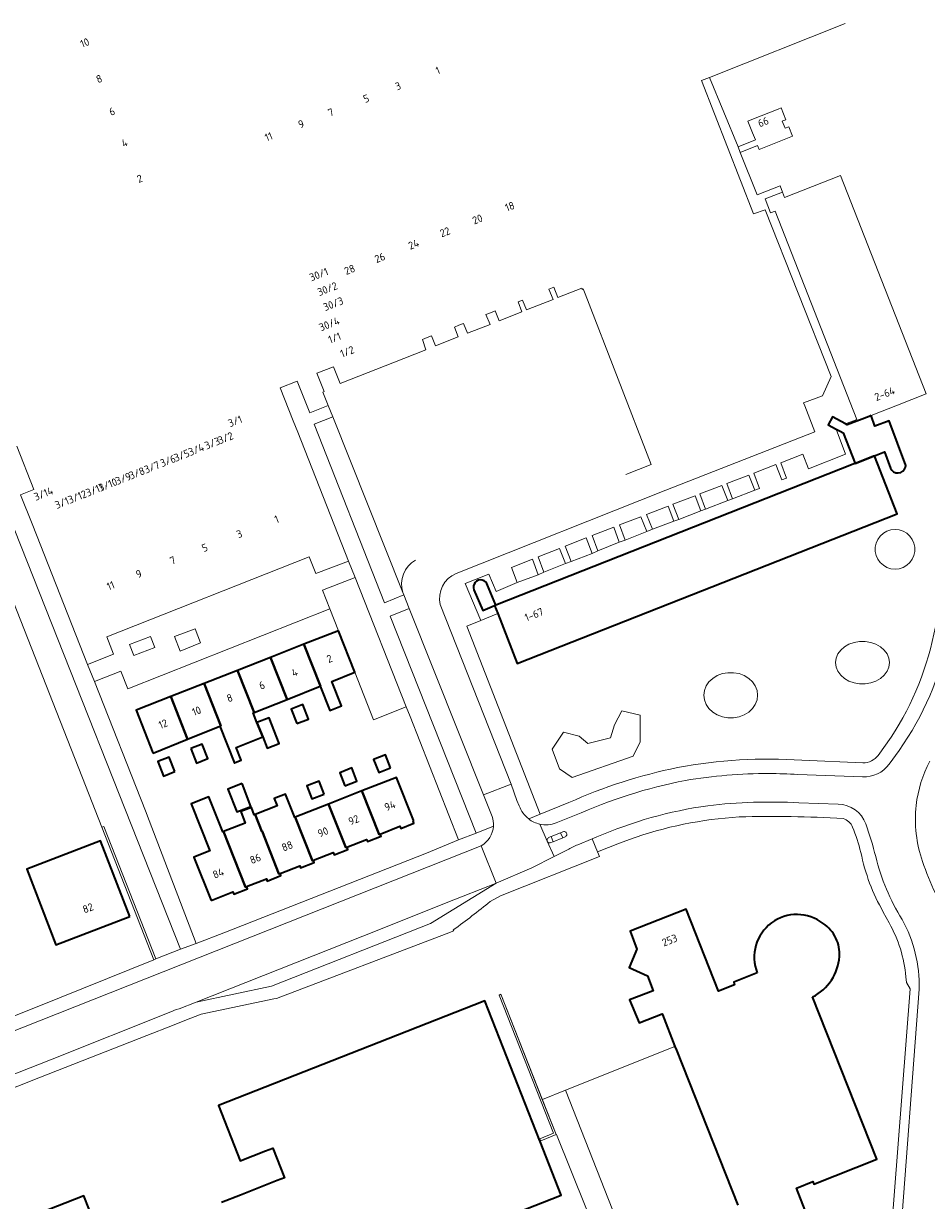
# Model space of a CAD drawing. Extents: x 150256 to 156914, y 461459 to 469481.
# Tile 361 of 656: x 155024 to 155183, y 464544 to 464751. Entities that reach past the tile are written whole.
import ezdxf
from ezdxf.enums import TextEntityAlignment as Align

# ---------------------------------------------------------------- set-up
doc = ezdxf.new("R2010")
doc.units = 0
doc.header["$LTSCALE"] = 0.75
for name, color, linetype, lineweight in [('B-RO-GR-BEPLANTING_CULTUUR_BODEMBEDEKKER-GV', 251, 'CONTINUOUS', 18), ('B-RO-GR-BEPLANTING_CULTUUR_HEESTERS-GV', 251, 'CONTINUOUS', 18), ('B-RO-GR-BEPLANTING_CULTUUR_VASTE PLANTENVAK-GV', 251, 'CONTINUOUS', 18), ('B-RO-GR-GROENVOORZIENING-GV', 251, 'CONTINUOUS', 18), ('B-RO-GR-HAAG-GV', 251, 'CONTINUOUS', 13), ('B-RO-IE-TERREINAFSCHEIDING_KUNSTMATIG_HEKWERK-G', 251, 'IE-TERREINAFSCHEIDING-KUNSTMATIG', 18), ('B-RO-IE-TERREINAFSCHEIDING_KUNSTMATIG_MUUR-G', 251, 'IE-TERREINAFSCHEIDING-KUNSTMATIG-DICHT', 18), ('B-RO-OG-BEBOUWING-GV', 6, 'CONTINUOUS', 35), ('B-RO-OG-BEBOUWING-T18', 1, 'CONTINUOUS', 18), ('B-RO-OG-TERREIN_CULTUURSCHEIDING-GV', 251, 'CONTINUOUS', 18), ('B-RO-VH-VERHARDING_ASFALT-GV', 251, 'CONTINUOUS', 18), ('B-RO-VH-VERHARDING_BETONSTRAATSTEEN-GV', 251, 'CONTINUOUS', 18), ('B-RO-VH-VERHARDING_TEGEL-GV', 251, 'CONTINUOUS', 18)]:
    doc.layers.add(name, color=color, linetype=linetype, lineweight=lineweight)
doc.styles.add('NLCS-ISO-M200-T18', font='NLCS-ISO.ttf', dxfattribs={"height": 360})
doc.linetypes.add('IE-TERREINAFSCHEIDING-KUNSTMATIG', pattern='A,4,[82,NLCS.SHX,S=0.75,R=90,X=0,Y=0],4,-2', length=10)
doc.linetypes.add('IE-TERREINAFSCHEIDING-KUNSTMATIG-DICHT', pattern='A,8,-1,[82,NLCS.SHX,S=0.75,R=90,X=0,Y=0],-1', length=10)

msp = doc.modelspace()

# ---------------------------------------------------------------- linework, layer by layer
at = {"layer": 'B-RO-GR-BEPLANTING_CULTUUR_BODEMBEDEKKER-GV'}
msp.add_lwpolyline([(155091.118, 464650.549), (155090.946, 464650.98), (155078.641, 464681.797), (155075.376, 464680.505), (155087.731, 464649.2)], close=True, dxfattribs=at)
for points in [[(155105.129, 464615.479), (155092.061, 464648.19), (155088.709, 464646.85), (155103.82, 464608.76), (155106.853, 464609.992)], [(155106.633, 464611.7), (155105.129, 464615.479)]]:
    msp.add_lwpolyline(points, dxfattribs=at)
msp.add_lwpolyline([(155106.853, 464609.992, 0.0995393), (155106.633, 464611.7)], format="xyb", dxfattribs=at)
at = {"layer": 'B-RO-GR-BEPLANTING_CULTUUR_HEESTERS-GV'}
for points in [[(155144.105, 464665.615), (155147.999, 464667.107), (155146.971, 464669.79), (155143.077, 464668.298)], [(155020.695, 464667.322), (155016.202, 464665.545), (155022.571, 464649.297), (155035.221, 464617.131), (155038.102, 464609.805), (155038.428, 464609.933), (155047.576, 464586.67), (155051.894, 464588.406), (155022.86, 464661.845)], [(155134.744, 464662.099), (155138.53, 464663.479), (155137.502, 464666.162), (155133.715, 464664.693)], [(155125.172, 464658.309), (155128.929, 464659.808), (155127.961, 464662.431), (155124.204, 464660.992)], [(155115.72, 464654.548), (155119.477, 464656.076), (155118.449, 464658.73), (155114.692, 464657.231)], [(155078.153, 464648.144), (155079.636, 464644.284), (155082.505, 464636.982), (155085.813, 464628.657), (155091.519, 464630.932), (155082.563, 464653.61), (155076.85, 464651.388)], [(155054.475, 464644.581), (155050.845, 464643.278), (155051.882, 464640.689), (155055.453, 464642.17)], [(155047.251, 464586.539), (155047.576, 464586.67), (155038.428, 464609.933), (155038.102, 464609.805)]]:
    msp.add_lwpolyline(points, close=True, dxfattribs=at)
at = {"layer": 'B-RO-GR-BEPLANTING_CULTUUR_VASTE PLANTENVAK-GV'}
msp.add_lwpolyline([(155046.652, 464643.254), (155042.962, 464641.832), (155043.732, 464639.928), (155047.392, 464641.35)], close=True, dxfattribs=at)
at = {"layer": 'B-RO-GR-GROENVOORZIENING-GV'}
for points in [[(155152.733, 464668.921), (155151.705, 464671.604), (155147.811, 464670.112), (155148.839, 464667.429)], [(155143.264, 464665.293), (155142.236, 464667.976), (155138.342, 464666.484), (155139.37, 464663.801)], [(155133.759, 464661.688), (155132.731, 464664.282), (155128.975, 464662.872), (155129.973, 464660.189)], [(155120.491, 464656.398), (155124.158, 464657.838), (155123.13, 464660.551), (155119.433, 464659.141)], [(155114.676, 464654.107), (155113.678, 464656.849), (155110.041, 464655.38), (155111.039, 464652.726)]]:
    msp.add_lwpolyline(points, close=True, dxfattribs=at)
at = {"layer": 'B-RO-GR-HAAG-GV'}
for points in [[(155152.733, 464668.921), (155151.705, 464671.604), (155147.811, 464670.112), (155148.839, 464667.429)], [(155139.37, 464663.801), (155143.264, 464665.293), (155142.236, 464667.976), (155138.342, 464666.484)], [(155133.759, 464661.688), (155132.731, 464664.282), (155128.975, 464662.872), (155129.973, 464660.189)], [(155124.158, 464657.838), (155123.13, 464660.551), (155119.433, 464659.141), (155120.491, 464656.398)], [(155111.039, 464652.726), (155114.676, 464654.107), (155113.678, 464656.849), (155110.041, 464655.38)]]:
    msp.add_lwpolyline(points, close=True, dxfattribs=at)
at = {"layer": 'B-RO-IE-TERREINAFSCHEIDING_KUNSTMATIG_HEKWERK-G'}
for points in [[(155150.015, 464611.603, 0.0716187), (155130.731, 464607.644)], [(155168.257, 464611.302, 0.0227489), (155150.015, 464611.603)], [(155169.899, 464609.818, 0.2219916), (155168.257, 464611.302)], [(155171.35, 464605.376, 0.0290318), (155169.899, 464609.818)], [(155171.35, 464605.376, 0.0812514), (155175.292, 464594.916)], [(155179.246, 464583.544, 0.1063555), (155176.31, 464593.005)]]:
    msp.add_lwpolyline(points, format="xyb", dxfattribs=at)
for points in [[(155128.956, 464606.99), (155130.731, 464607.644)], [(155175.292, 464594.916), (155176.31, 464593.005)], [(155179.246, 464583.544), (155179.345, 464582.552)], [(155179.345, 464582.552), (155180.021, 464581.419)], [(155180.021, 464581.419), (155176.499, 464536.117)], [(155138.712, 464571.3), (155119.498, 464563.633), (155130.489, 464535.706)], [(155115.458, 464562.04), (155119.498, 464563.633)], [(155128.216, 464530.261), (155117.924, 464555.899)]]:
    msp.add_lwpolyline(points, dxfattribs=at)
at = {"layer": 'B-RO-IE-TERREINAFSCHEIDING_KUNSTMATIG_MUUR-G'}
msp.add_lwpolyline([(155115.016, 464555.129), (155117.372, 464556.076), (155107.836, 464580.328), (155108.163, 464580.475), (155117.836, 464555.863), (155115.149, 464554.786)], close=True, dxfattribs=at)
at = {"layer": 'B-RO-OG-BEBOUWING-GV'}
for points in [[(155173.131, 464682.021), (155172.788, 464681.886), (155168.969, 464680.399), (155168.675, 464680.558), (155166.375, 464681.802), (155165.63, 464680.424), (155167.021, 464679.671), (155167.729, 464679.288), (155168.223, 464679.021), (155170.346, 464673.641), (155173.721, 464674.973), (155175.487, 464675.67), (155176.541, 464672.83)], [(155179.189, 464673), (155179.247, 464673.273), (155176.342, 464681.104), (155173.818, 464680.168), (155173.131, 464682.021)], [(155103.411, 464651.475), (155104.961, 464647.834), (155107.03, 464648.72), (155107.599, 464647.273), (155111.025, 464638.553), (155177.747, 464664.769), (155173.721, 464674.973), (155170.346, 464673.641)], [(155170.346, 464673.641), (155170.009, 464673.508), (155107.27, 464648.755), (155105.806, 464652.247)], [(155153.163, 464584.244), (155149.065, 464582.593), (155149.171, 464582.147), (155146.341, 464581.052), (155140.657, 464595.399), (155130.862, 464591.525), (155132.029, 464588.413), (155130.65, 464585.17), (155133.893, 464583.71), (155134.865, 464581.061), (155130.73, 464579.494), (155132.405, 464575.44), (155136.486, 464577.034), (155136.501, 464576.912), (155138.721, 464571.304), (155138.972, 464570.67), (155149.741, 464543.473)], [(155161.574, 464542.519), (155160.047, 464546.44), (155162.89, 464547.6), (155163.067, 464547.154), (155174.126, 464551.514), (155162.884, 464580.024)], [(155110.817, 464542.149), (155118.729, 464545.253), (155115.056, 464554.614), (155115.01, 464554.73), (155105.352, 464579.345), (155103.407, 464578.58), (155058.573, 464560.938), (155062.386, 464551.247), (155066.852, 464553.004), (155068.105, 464553.497), (155070.159, 464548.279), (155068.912, 464547.788), (155062.437, 464545.24), (155059.113, 464543.932)], [(155039.306, 464533.992), (155034.922, 464545.134), (155000, 464531.392)]]:
    msp.add_lwpolyline(points, dxfattribs=at)
for points in [[(155176.541, 464672.83, 0.7175232), (155179.189, 464673)], [(155105.806, 464652.247, 1.0648447), (155103.411, 464651.475)], [(155164.734, 464592.888, 0.7647196), (155153.163, 464584.244)], [(155166.968, 464590.323, 0.1315069), (155164.734, 464592.888)], [(155167.591, 464587.103, 0.1307769), (155166.968, 464590.323)], [(155166.177, 464582.94, 0.1306915), (155167.591, 464587.103)], [(155162.884, 464580.024, 0.1306145), (155166.177, 464582.94)]]:
    msp.add_lwpolyline(points, format="xyb", dxfattribs=at)
for points in [[(155079.636, 464644.284), (155073.59, 464641.908), (155076.487, 464634.574), (155076.451, 464634.56), (155078.13, 464630.286), (155078.139, 464630.262), (155080.191, 464631.069), (155078.471, 464635.368), (155082.505, 464636.982)], [(155073.59, 464641.908), (155067.699, 464639.593), (155070.619, 464632.227), (155076.451, 464634.56), (155076.487, 464634.574)], [(155067.699, 464639.593), (155061.904, 464637.315), (155064.824, 464629.908), (155070.619, 464632.227)], [(155061.904, 464637.315), (155056.051, 464635.015), (155058.988, 464627.573), (155058.831, 464627.51), (155061.366, 464621.059), (155061.534, 464621.125), (155062.571, 464621.533), (155061.683, 464623.792), (155066.351, 464625.628), (155065.337, 464628.157), (155064.66, 464629.842), (155064.824, 464629.908)], [(155056.051, 464635.015), (155050.209, 464632.719), (155053.148, 464625.236), (155058.831, 464627.51), (155058.988, 464627.573)], [(155050.209, 464632.719), (155044.143, 464630.335), (155047.082, 464622.855), (155047.098, 464622.815), (155053.148, 464625.236)], [(155072.352, 464627.987), (155074.379, 464628.784), (155073.382, 464631.32), (155071.356, 464630.524)], [(155066.351, 464625.628), (155067.146, 464623.644), (155069.255, 464624.509), (155067.489, 464629.003), (155065.337, 464628.157)], [(155053.735, 464623.595), (155054.727, 464621.057), (155056.734, 464621.846), (155055.736, 464624.382)], [(155050.934, 464619.565), (155049.937, 464622.102), (155047.93, 464621.313), (155048.927, 464618.776)], [(155088.798, 464620.202), (155087.887, 464622.517), (155085.798, 464621.695), (155086.709, 464619.381)], [(155080.766, 464617.044), (155082.894, 464617.881), (155081.981, 464620.195), (155079.856, 464619.359)], [(155062.711, 464617.446), (155060.213, 464616.452), (155061.8, 464612.467), (155064.284, 464613.444)], [(155077.134, 464615.615), (155076.232, 464617.883), (155074.086, 464617.039), (155074.979, 464614.768)], [(155083.76, 464616.152), (155086.778, 464608.518), (155086.974, 464608.595), (155090.436, 464609.956), (155090.587, 464609.575), (155092.886, 464610.479), (155092.735, 464610.86), (155092.837, 464610.9), (155092.788, 464611.025), (155089.832, 464618.54)], [(155057.272, 464596.915), (155061.121, 464598.429), (155061.272, 464598.048), (155063.673, 464598.992), (155063.522, 464599.373), (155063.34, 464599.302), (155060.365, 464606.834), (155059.473, 464609.05), (155059.359, 464609.004), (155056.894, 464615.129), (155053.798, 464613.883), (155057.037, 464605.645), (155054.267, 464604.555), (155054.332, 464604.391)], [(155066.248, 464609.095), (155069.195, 464601.604), (155069.385, 464601.679), (155072.847, 464603.04), (155072.998, 464602.659), (155075.399, 464603.603), (155075.248, 464603.984), (155075.069, 464603.913), (155072.063, 464611.553), (155071.956, 464611.511), (155070.359, 464615.61), (155068.361, 464614.824), (155068.864, 464613.545), (155065.02, 464612.033), (155066.185, 464609.07)], [(155081.111, 464606.289), (155084.583, 464607.654), (155084.734, 464607.274), (155087.125, 464608.214), (155086.974, 464608.595), (155086.778, 464608.518), (155083.76, 464616.152), (155077.905, 464613.85), (155080.932, 464606.219)], [(155069.385, 464601.679), (155069.195, 464601.604), (155066.248, 464609.095), (155066.185, 464609.07), (155065.02, 464612.033), (155064.863, 464611.971), (155064.356, 464613.261), (155062.485, 464612.526), (155063.27, 464610.529), (155059.473, 464609.05), (155060.365, 464606.834), (155063.34, 464599.302), (155063.522, 464599.373), (155066.984, 464600.734), (155067.135, 464600.353), (155069.536, 464601.298)], [(155075.248, 464603.984), (155078.71, 464605.345), (155078.861, 464604.964), (155081.262, 464605.909), (155081.111, 464606.289), (155080.932, 464606.219), (155077.905, 464613.85), (155072.063, 464611.553), (155075.069, 464603.913)], [(155043.015, 464594.155), (155037.883, 464607.426), (155024.92, 464602.414), (155030.052, 464589.142)]]:
    msp.add_lwpolyline(points, close=True, dxfattribs=at)
at = {"layer": 'B-RO-OG-TERREIN_CULTUURSCHEIDING-GV'}
for points in [[(155168.594, 464750.83), (155144.791, 464741.384), (155149.79, 464729.184), (155152.831, 464730.393), (155152.341, 464731.627), (155151.757, 464733.093), (155151.523, 464733.684), (155152.237, 464733.968), (155156.824, 464735.792), (155157.369, 464736.009), (155158.187, 464733.952), (155157.642, 464733.736), (155157.552, 464733.7), (155158.034, 464732.459), (155158.677, 464732.718), (155159.34, 464731.052), (155153.494, 464728.727), (155153.226, 464729.401), (155150.185, 464728.191), (155153.146, 464720.746), (155157.163, 464722.376), (155157.58, 464721.25), (155157.929, 464720.31), (155167.786, 464724.18), (155182.84, 464685.833), (155177.761, 464683.839), (155173.131, 464682.021), (155173.818, 464680.168), (155176.342, 464681.104), (155179.247, 464673.273), (155179.189, 464673)], [(155173.721, 464674.973), (155177.747, 464664.769), (155111.025, 464638.553), (155107.599, 464647.273), (155104.63, 464646.062), (155102.208, 464645.075), (155115.073, 464612.075), (155120.082, 464614.103)], [(155176.541, 464672.83), (155175.487, 464675.67), (155173.721, 464674.973)], [(155174.365, 464622.397), (155176.693, 464625.614)], [(155160.997, 464621.566), (155171.703, 464621.113)]]:
    msp.add_lwpolyline(points, dxfattribs=at)
for points in [[(155179.189, 464673, -0.7175232), (155176.541, 464672.83)], [(155176.693, 464625.614, 0.0981974), (155184.434, 464644.952)], [(155139.189, 464620.254, -0.0629112), (155160.997, 464621.566)], [(155171.703, 464621.113, 0.2524219), (155174.365, 464622.397)], [(155183.478, 464621.39, 0.0952416), (155181.064, 464613.62)], [(155120.082, 464614.103, -0.0562763), (155139.189, 464620.254)], [(155181.064, 464613.62, 0.1093806), (155182.167, 464603.755)], [(155182.167, 464603.755, 0.0434214), (155187.166, 464592.873)]]:
    msp.add_lwpolyline(points, format="xyb", dxfattribs=at)
for points in [[(155174.333, 464656.827), (155174.761, 464656.239), (155175.302, 464655.752), (155175.932, 464655.388), (155176.624, 464655.163), (155177.348, 464655.087), (155178.072, 464655.163), (155178.764, 464655.388), (155179.394, 464655.752), (155179.935, 464656.239), (155180.363, 464656.828), (155180.659, 464657.492), (155180.81, 464658.204), (155180.81, 464658.932), (155180.659, 464659.644), (155180.363, 464660.309), (155179.935, 464660.897), (155179.394, 464661.384), (155178.764, 464661.748), (155178.072, 464661.973), (155177.348, 464662.049), (155176.624, 464661.973), (155175.932, 464661.748), (155175.302, 464661.384), (155174.761, 464660.897), (155174.333, 464660.308), (155174.037, 464659.644), (155173.886, 464658.932), (155173.886, 464658.204), (155174.037, 464657.492)], [(155174.333, 464656.827), (155174.037, 464657.492), (155173.886, 464658.204), (155173.886, 464658.932), (155174.037, 464659.644), (155174.333, 464660.308), (155174.761, 464660.897), (155175.302, 464661.384), (155175.932, 464661.748), (155176.624, 464661.973), (155177.348, 464662.049), (155178.072, 464661.973), (155178.764, 464661.748), (155179.394, 464661.384), (155179.935, 464660.897), (155180.363, 464660.309), (155180.659, 464659.644), (155180.81, 464658.932), (155180.81, 464658.204), (155180.659, 464657.492), (155180.363, 464656.828), (155179.935, 464656.239), (155179.394, 464655.752), (155178.764, 464655.388), (155178.072, 464655.163), (155177.348, 464655.087), (155176.624, 464655.163), (155175.932, 464655.388), (155175.302, 464655.752), (155174.761, 464656.239)], [(155176.353, 464638.678), (155176.25, 464639.453), (155175.945, 464640.195), (155175.451, 464640.87), (155174.79, 464641.449), (155173.991, 464641.907), (155173.089, 464642.224), (155172.123, 464642.387), (155171.135, 464642.387), (155170.169, 464642.224), (155169.267, 464641.907), (155168.468, 464641.449), (155167.807, 464640.87), (155167.313, 464640.195), (155167.008, 464639.453), (155166.905, 464638.678), (155167.008, 464637.903), (155167.313, 464637.161), (155167.807, 464636.486), (155168.468, 464635.907), (155169.267, 464635.449), (155170.169, 464635.132), (155171.135, 464634.969), (155172.123, 464634.969), (155173.089, 464635.132), (155173.991, 464635.449), (155174.79, 464635.907), (155175.451, 464636.486), (155175.945, 464637.161), (155176.25, 464637.903)], [(155176.353, 464638.678), (155176.25, 464637.903), (155175.945, 464637.161), (155175.451, 464636.486), (155174.79, 464635.907), (155173.991, 464635.449), (155173.089, 464635.132), (155172.123, 464634.969), (155171.135, 464634.969), (155170.169, 464635.132), (155169.267, 464635.449), (155168.468, 464635.907), (155167.807, 464636.486), (155167.313, 464637.161), (155167.008, 464637.903), (155166.905, 464638.678), (155167.008, 464639.453), (155167.313, 464640.195), (155167.807, 464640.87), (155168.468, 464641.449), (155169.267, 464641.907), (155170.169, 464642.224), (155171.135, 464642.387), (155172.123, 464642.387), (155173.089, 464642.224), (155173.991, 464641.907), (155174.79, 464641.449), (155175.451, 464640.87), (155175.945, 464640.195), (155176.25, 464639.453)], [(155148.012, 464629.003), (155149, 464629.003), (155149.966, 464629.176), (155150.868, 464629.514), (155151.667, 464630.003), (155152.328, 464630.621), (155152.822, 464631.341), (155153.127, 464632.132), (155153.23, 464632.959), (155153.127, 464633.786), (155152.822, 464634.577), (155152.328, 464635.297), (155151.667, 464635.915), (155150.868, 464636.404), (155149.966, 464636.742), (155149, 464636.915), (155148.012, 464636.915), (155147.046, 464636.742), (155146.144, 464636.404), (155145.345, 464635.915), (155144.684, 464635.297), (155144.19, 464634.577), (155143.885, 464633.786), (155143.782, 464632.959), (155143.885, 464632.132), (155144.19, 464631.341), (155144.684, 464630.621), (155145.345, 464630.003), (155146.144, 464629.514), (155147.046, 464629.176)], [(155148.012, 464629.003), (155147.046, 464629.176), (155146.144, 464629.514), (155145.345, 464630.003), (155144.684, 464630.621), (155144.19, 464631.341), (155143.885, 464632.132), (155143.782, 464632.959), (155143.885, 464633.786), (155144.19, 464634.577), (155144.684, 464635.297), (155145.345, 464635.915), (155146.144, 464636.404), (155147.046, 464636.742), (155148.012, 464636.915), (155149, 464636.915), (155149.966, 464636.742), (155150.868, 464636.404), (155151.667, 464635.915), (155152.328, 464635.297), (155152.822, 464634.577), (155153.127, 464633.786), (155153.23, 464632.959), (155153.127, 464632.132), (155152.822, 464631.341), (155152.328, 464630.621), (155151.667, 464630.003), (155150.868, 464629.514), (155149.966, 464629.176), (155149, 464629.003)], [(155121.903, 464625.749), (155119.168, 464626.495), (155117.179, 464623.511), (155118.422, 464620.03), (155120.659, 464618.538), (155131.351, 464622.268), (155132.594, 464624.754), (155132.594, 464629.478), (155129.362, 464630.224), (155128.119, 464627.738), (155127.373, 464625.5), (155123.394, 464624.506)], [(155121.903, 464625.749), (155123.394, 464624.506), (155127.373, 464625.5), (155128.119, 464627.738), (155129.362, 464630.224), (155132.594, 464629.478), (155132.594, 464624.754), (155131.351, 464622.268), (155120.659, 464618.538), (155118.422, 464620.03), (155117.179, 464623.511), (155119.168, 464626.495)]]:
    msp.add_lwpolyline(points, close=True, dxfattribs=at)
at = {"layer": 'B-RO-VH-VERHARDING_ASFALT-GV'}
for points in [[(155186.657, 464643.374, -0.1067774), (155178.081, 464623.279)], [(155181.064, 464613.62, -0.0952416), (155183.478, 464621.39)], [(155155.202, 464619.223, 0.0414963), (155140.549, 464618.007)], [(155160.268, 464619.075, 0.0102673), (155155.202, 464619.223)], [(155176.296, 464620.861, -0.2533909), (155171.656, 464618.633)], [(155140.549, 464618.007, 0.0571827), (155121.106, 464611.823)], [(155113.043, 464611.253, -0.1458661), (155111.394, 464613.547)], [(155124.976, 464608.078, -0.0671744), (155144.507, 464613.572)], [(155144.507, 464613.572, -0.0419278), (155160.487, 464614.092)], [(155167.392, 464613.85, -0.3098136), (155172.206, 464610.368)], [(155182.167, 464603.755, -0.1093806), (155181.064, 464613.62)], [(155106.633, 464611.7, -0.0995393), (155106.853, 464609.992)], [(155114.996, 464610.336, -0.1100969), (155113.043, 464611.253)], [(155106.853, 464609.992, -0.2484381), (155104.693, 464606.54)], [(155117.854, 464610.546, -0.1476811), (155114.996, 464610.336)], [(155119.057, 464609.007, -1.0018743), (155119.445, 464608.107)], [(155172.206, 464610.368, -0.0266367), (155173.959, 464604.632)], [(155116.95, 464607.088, -1.0165628), (155116.539, 464607.967)], [(155119.833, 464605.855, -0.0157324), (155121.658, 464606.72)], [(155173.959, 464604.632, 0.0806196), (155178.594, 464593.628)], [(155187.166, 464592.873, -0.0434214), (155182.167, 464603.755)], [(155178.594, 464593.628, -0.1307775), (155181.611, 464581.385)]]:
    msp.add_lwpolyline(points, format="xyb", dxfattribs=at)
for points in [[(155178.081, 464623.279), (155176.296, 464620.861)], [(155171.656, 464618.633), (155160.268, 464619.075)], [(155109.936, 464617.344), (155105.129, 464615.479), (155106.633, 464611.7)], [(155111.394, 464613.547), (155110.976, 464614.464), (155109.936, 464617.344)], [(155160.487, 464614.092), (155167.392, 464613.85)], [(155121.106, 464611.823), (155117.854, 464610.546)], [(155104.693, 464606.54), (155107.305, 464599.964), (155113.614, 464602.645), (155117.486, 464604.643), (155116.274, 464607.32), (155114.996, 464610.336)], [(155114.996, 464610.336), (155116.274, 464607.32), (155117.486, 464604.643), (155119.833, 464605.855)], [(155116.539, 464607.967), (155116.959, 464608.141), (155118.644, 464608.837), (155119.057, 464609.007)], [(155119.445, 464608.107), (155119.024, 464607.936), (155117.351, 464607.252), (155116.95, 464607.088)], [(155121.658, 464606.72), (155124.172, 464607.749), (155124.976, 464608.078)], [(155000.882, 464559.416), (155010.385, 464563.103), (155010.894, 464561.813), (155029.084, 464568.99), (155050.226, 464577.408), (155051.148, 464577.789), (155051.689, 464577.933), (155054.692, 464579.121), (155083.897, 464590.676), (155100.174, 464597.167), (155105.857, 464599.396), (155107.305, 464599.964), (155104.693, 464606.54), (155008.491, 464568.472), (155009.033, 464567.098), (154999.356, 464563.281)], [(155181.611, 464581.385), (155178.108, 464535.645)]]:
    msp.add_lwpolyline(points, dxfattribs=at)
msp.add_lwpolyline([(155115.415, 464562.023), (155108.163, 464580.475), (155107.836, 464580.328), (155117.372, 464556.076), (155115.016, 464555.129), (155115.149, 464554.786), (155117.836, 464555.863)], close=True, dxfattribs=at)
at = {"layer": 'B-RO-VH-VERHARDING_BETONSTRAATSTEEN-GV'}
for points in [[(155100.32, 464654.327), (155137.101, 464668.946), (155137.127, 464668.948), (155163.286, 464679.192), (155161.507, 464683.738)], [(155090.946, 464650.98), (155091.118, 464650.549), (155092.061, 464648.19), (155105.129, 464615.479), (155109.936, 464617.344), (155097.515, 464648.859)], [(155119.057, 464609.007), (155118.644, 464608.837), (155119.024, 464607.936)], [(155116.959, 464608.141), (155116.539, 464607.967)], [(155116.95, 464607.088), (155117.351, 464607.252), (155116.959, 464608.141)], [(155119.024, 464607.936), (155119.445, 464608.107)]]:
    msp.add_lwpolyline(points, dxfattribs=at)
for points in [[(155093.185, 464656.657, 0.3637826), (155090.946, 464650.98)], [(155097.515, 464648.859, -0.3710052), (155100.32, 464654.327)], [(155119.445, 464608.107, 1.0018743), (155119.057, 464609.007)], [(155116.539, 464607.967, 1.0165628), (155116.95, 464607.088)]]:
    msp.add_lwpolyline(points, format="xyb", dxfattribs=at)
msp.add_lwpolyline([(155105.857, 464599.396), (155100.174, 464597.167), (155083.897, 464590.676), (155054.692, 464579.121), (155067.91, 464581.885), (155095.817, 464592.89), (155107.305, 464599.964)], close=True, dxfattribs=at)
at = {"layer": 'B-RO-VH-VERHARDING_TEGEL-GV'}
for points in [[(155114.676, 464654.107), (155115.72, 464654.548), (155114.692, 464657.231), (155118.449, 464658.73), (155119.477, 464656.076), (155120.491, 464656.398), (155119.433, 464659.141), (155123.13, 464660.551), (155124.158, 464657.838), (155125.172, 464658.309), (155124.204, 464660.992), (155127.961, 464662.431), (155128.929, 464659.808), (155129.973, 464660.189), (155128.975, 464662.872), (155132.731, 464664.282), (155133.759, 464661.688), (155134.744, 464662.099), (155133.715, 464664.693), (155137.502, 464666.162), (155138.53, 464663.479), (155139.37, 464663.801), (155138.342, 464666.484), (155142.236, 464667.976), (155143.264, 464665.293), (155144.105, 464665.615), (155143.077, 464668.298), (155146.971, 464669.79), (155147.999, 464667.107), (155148.839, 464667.429), (155147.811, 464670.112), (155151.705, 464671.604), (155152.733, 464668.921), (155153.574, 464669.243), (155152.546, 464671.926), (155156.44, 464673.418), (155157.468, 464670.735), (155158.308, 464671.057), (155157.28, 464673.74), (155161.174, 464675.232), (155162.144, 464672.701), (155168.626, 464675.25), (155167.021, 464679.671), (155165.63, 464680.424), (155166.375, 464681.802), (155168.675, 464680.558), (155170.661, 464681.329), (155156.301, 464717.916), (155155.51, 464717.601), (155154.546, 464720.059), (155157.58, 464721.25), (155157.163, 464722.376), (155153.146, 464720.746), (155150.185, 464728.191), (155149.79, 464729.184), (155144.791, 464741.384), (155143.379, 464740.851), (155152.511, 464717.452), (155154.561, 464718.132), (155166.161, 464688.88), (155164.63, 464685.498), (155161.3, 464684.243), (155161.507, 464683.738), (155163.286, 464679.192), (155137.127, 464668.948), (155137.101, 464668.946), (155100.32, 464654.327)], [(155130.07, 464671.681), (155130.079, 464671.68), (155134.521, 464673.439), (155122.945, 464703.388), (155122.609, 464704.256), (155122.433, 464704.185), (155122.348, 464704.4), (155118.17, 464702.749), (155117.459, 464704.575), (155116.594, 464704.216), (155117.356, 464702.427), (155112.643, 464700.564), (155111.956, 464702.314), (155111.172, 464702.003), (155111.831, 464700.243), (155107.835, 464698.664), (155107.145, 464700.42), (155106.333, 464700.091), (155105.537, 464699.767), (155106.259, 464698.041), (155102.302, 464696.476), (155101.615, 464698.21), (155100.795, 464697.878), (155100.005, 464697.558), (155100.654, 464695.825), (155096.676, 464694.253), (155095.995, 464696.026), (155095.211, 464695.711), (155094.37, 464695.373), (155094.999, 464693.59), (155091.107, 464692.051), (155079.936, 464687.656), (155078.773, 464690.614), (155075.836, 464689.458), (155077.148, 464686.251), (155076.901, 464686.153), (155077.843, 464683.796), (155078.641, 464681.797), (155090.946, 464650.98)], [(155022.86, 464661.845), (155051.894, 464588.406), (155054.638, 464589.37), (155046.413, 464610.956), (155045.754, 464612.688), (155036.796, 464635.358), (155035.611, 464638.335), (155026.638, 464661.088), (155026.634, 464661.098), (155025.863, 464663.032), (155023.836, 464668.128), (155026.195, 464669.063), (155023.207, 464676.657)], [(155113.043, 464611.253), (155115.073, 464612.075), (155102.208, 464645.075), (155104.63, 464646.062), (155101.87, 464652.539), (155106.07, 464654.196), (155107.35, 464651.152), (155111.039, 464652.726), (155110.041, 464655.38), (155113.678, 464656.849), (155114.676, 464654.107)], [(155097.515, 464648.859), (155109.936, 464617.344), (155110.976, 464614.464), (155111.394, 464613.547)], [(155176.693, 464625.614), (155174.365, 464622.397)], [(155176.296, 464620.861), (155178.081, 464623.279)], [(155171.703, 464621.113), (155160.997, 464621.566)], [(155160.268, 464619.075), (155171.656, 464618.633)], [(155120.082, 464614.103), (155115.073, 464612.075), (155113.043, 464611.253)], [(155167.392, 464613.85), (155160.487, 464614.092)], [(155117.854, 464610.546), (155121.106, 464611.823)], [(155106.853, 464609.992), (155103.82, 464608.76), (155100.723, 464607.604), (155095.095, 464605.231), (155059.535, 464591.279), (155054.638, 464589.37), (155051.894, 464588.406), (155047.576, 464586.67), (155047.251, 464586.539), (155026.778, 464578.302), (155000, 464567.647), (154986.18, 464562.131), (154986.12, 464562.22), (154982.337, 464560.739), (154981.484, 464560.405), (154979.968, 464559.814), (154978.454, 464559.223), (154943.688, 464545.591), (154938.38, 464543.51), (154932.918, 464541.371), (154933.305, 464538.879), (154933.523, 464538.965), (154944.581, 464543.316)], [(155106.289, 464596.756), (155108.105, 464597.747), (155125.471, 464604.635), (155125.121, 464605.474), (155124.172, 464607.749), (155121.658, 464606.72)], [(155124.976, 464608.078), (155124.172, 464607.749), (155125.121, 464605.474), (155128.956, 464606.99), (155130.731, 464607.644)], [(155119.833, 464605.855), (155117.486, 464604.643), (155113.614, 464602.645), (155107.305, 464599.964), (155095.817, 464592.89), (155067.91, 464581.885), (155054.692, 464579.121), (155051.689, 464577.933), (155051.148, 464577.789), (155050.226, 464577.408), (155029.084, 464568.99), (155010.894, 464561.813), (155000, 464557.512), (154986.066, 464551.947), (154983.439, 464550.897), (154982.284, 464550.436), (154900.255, 464518.198), (154897.48, 464517.107)], [(154944.581, 464543.316), (154980.836, 464557.582), (154983.479, 464558.622), (155000, 464565.123), (155008.491, 464568.472), (155104.693, 464606.54)], [(155175.292, 464594.916), (155176.31, 464593.005)], [(154979.62, 464546.95), (154981.483, 464547.694), (154984.257, 464548.805), (154985.757, 464549.402), (155000, 464555.092), (155027.355, 464565.93), (155045.977, 464573.246), (155050.501, 464575.023), (155052.674, 464575.877), (155055.537, 464577.01), (155068.311, 464579.655), (155068.755, 464579.747), (155098.523, 464591.086), (155099.884, 464591.604), (155099.805, 464591.798)], [(155179.246, 464583.544), (155179.345, 464582.552), (155180.021, 464581.419), (155176.499, 464536.117), (155176.218, 464532.491)], [(155178.108, 464535.645), (155181.611, 464581.385)]]:
    msp.add_lwpolyline(points, dxfattribs=at)
for points in [[(155071.694, 464681.106), (155072.509, 464679.093), (155081.378, 464656.496), (155082.563, 464653.61), (155091.519, 464630.932), (155092.233, 464629.199), (155100.723, 464607.604), (155103.82, 464608.76), (155088.709, 464646.85), (155092.061, 464648.19), (155091.118, 464650.549), (155087.731, 464649.2), (155075.376, 464680.505), (155078.641, 464681.797), (155077.843, 464683.796), (155074.606, 464682.499), (155072.381, 464688.099), (155069.401, 464686.925)], [(155074.509, 464657.22), (155039.008, 464643.206), (155040.164, 464640.171), (155035.611, 464638.335), (155036.796, 464635.358), (155041.438, 464637.165), (155042.683, 464634.07), (155078.153, 464648.144), (155076.85, 464651.388), (155082.563, 464653.61), (155081.378, 464656.496), (155075.694, 464654.334)], [(155054.475, 464644.581), (155055.453, 464642.17), (155051.882, 464640.689), (155050.845, 464643.278)], [(155046.652, 464643.254), (155047.392, 464641.35), (155043.732, 464639.928), (155042.962, 464641.832)], [(155119.024, 464607.936), (155118.644, 464608.837), (155116.959, 464608.141), (155117.351, 464607.252)]]:
    msp.add_lwpolyline(points, close=True, dxfattribs=at)
for points in [[(155090.946, 464650.98, -0.3637826), (155093.185, 464656.657)], [(155100.32, 464654.327, 0.3710052), (155097.515, 464648.859)], [(155184.434, 464644.952, -0.0981974), (155176.693, 464625.614)], [(155178.081, 464623.279, 0.1067774), (155186.657, 464643.374)], [(155160.997, 464621.566, 0.0629112), (155139.189, 464620.254)], [(155174.365, 464622.397, -0.2524219), (155171.703, 464621.113)], [(155139.189, 464620.254, 0.0562763), (155120.082, 464614.103)], [(155140.549, 464618.007, -0.0414963), (155155.202, 464619.223)], [(155155.202, 464619.223, -0.0102673), (155160.268, 464619.075)], [(155171.656, 464618.633, 0.2533909), (155176.296, 464620.861)], [(155121.106, 464611.823, -0.0571827), (155140.549, 464618.007)], [(155111.394, 464613.547, 0.1458661), (155113.043, 464611.253)], [(155144.507, 464613.572, 0.0671744), (155124.976, 464608.078)], [(155160.487, 464614.092, 0.0419278), (155144.507, 464613.572)], [(155172.206, 464610.368, 0.3098136), (155167.392, 464613.85)], [(155113.043, 464611.253, 0.1100969), (155114.996, 464610.336)], [(155130.731, 464607.644, -0.0716187), (155150.015, 464611.603)], [(155150.015, 464611.603, -0.0227489), (155168.257, 464611.302)], [(155168.257, 464611.302, -0.2219916), (155169.899, 464609.818)], [(155104.693, 464606.54, 0.2484381), (155106.853, 464609.992)], [(155114.996, 464610.336, 0.1476811), (155117.854, 464610.546)], [(155169.899, 464609.818, -0.0290318), (155171.35, 464605.376)], [(155173.959, 464604.632, 0.0266367), (155172.206, 464610.368)], [(155121.658, 464606.72, 0.0157324), (155119.833, 464605.855)], [(155171.35, 464605.376, 0.0812514), (155175.292, 464594.916)], [(155178.594, 464593.628, -0.0806196), (155173.959, 464604.632)], [(155099.805, 464591.798, 0.0157314), (155106.289, 464596.756)], [(155176.31, 464593.005, -0.1063555), (155179.246, 464583.544)], [(155181.611, 464581.385, 0.1307775), (155178.594, 464593.628)]]:
    msp.add_lwpolyline(points, format="xyb", dxfattribs=at)

# ---------------------------------------------------------------- texts
at = {"layer": 'B-RO-OG-BEBOUWING-T18', "style": 'NLCS-ISO-M200-T18'}
for s, rotation, p in [('10', 21.7, (155035.112, 464747.456)), ('1', 21.4, (155097.087, 464742.585)), ('8', 21.7, (155037.624, 464741.128)), ('3', 21.4, (155090.104, 464739.855)), ('5', 21.4, (155084.518, 464737.669)), ('6', 21.6, (155039.897, 464735.402)), ('7', 21.4, (155078.312, 464735.241)), ('66', 21.2, (155154.212, 464733.566)), ('9', 21.4, (155073.091, 464733.198)), ('4', 21.7, (155042.088, 464729.881)), ('11', 21.4, (155067.396, 464730.969)), ('2', 21.5, (155044.748, 464723.63)), ('18', 21.5, (155109.72, 464718.728)), ('20', 21.5, (155104.047, 464716.492)), ('22', 21.5, (155098.338, 464714.241)), ('24', 21.5, (155092.848, 464712.077)), ('26', 21.5, (155086.914, 464709.737)), ('30/1', 21.5, (155076.19, 464706.8)), ('28', 21.5, (155081.612, 464707.647)), ('30/2', 21.5, (155077.694, 464704.258)), ('30/3', 21.5, (155078.732, 464701.625)), ('30/4', 21.5, (155078.035, 464698.092)), ('1/1', 20.4, (155078.968, 464695.661)), ('1/2', 21.5, (155081.18, 464693.25)), ('2-64', 21.4, (155175.527, 464685.856)), ('3/1', 21.6, (155061.5, 464681.04)), ('3/2', 21.7, (155059.825, 464678.097)), ('3/4', 21.7, (155054.668, 464676.052)), ('3/3', 21.6, (155057.493, 464677.172)), ('3/6', 21.6, (155049.71, 464674.086)), ('3/5', 21.6, (155052.125, 464675.043)), ('3/8', 21.6, (155044.273, 464671.929)), ('3/7', 21.7, (155046.89, 464672.968)), ('3/10', 21.6, (155039.157, 464669.901)), ('3/9', 21.6, (155041.866, 464670.975)), ('3/14', 21.5, (155027.86, 464668.32)), ('3/12', 21.6, (155033.802, 464667.777)), ('3/11', 21.7, (155036.814, 464668.972)), ('3/13', 21.7, (155031.517, 464666.87)), ('1', 21.6, (155068.788, 464663.849)), ('3', 21.6, (155062.24, 464661.254)), ('5', 21.6, (155056.174, 464658.852)), ('7', 21.6, (155050.548, 464656.623)), ('9', 21.6, (155044.591, 464654.264)), ('11', 21.6, (155039.655, 464652.19)), ('1-67', 21.5, (155113.974, 464647.1)), ('2', 21.5, (155078.066, 464639.369)), ('4', 21.5, (155071.942, 464636.963)), ('6', 21.5, (155066.208, 464634.709)), ('8', 21.5, (155060.538, 464632.481)), ('10', 21.5, (155054.73, 464630.198)), ('12', 21.4, (155048.849, 464627.923)), ('94', 21.5, (155088.679, 464613.563)), ('92', 21.5, (155082.315, 464611.06)), ('90', 21.5, (155076.921, 464608.94)), ('88', 21.5, (155070.659, 464606.478)), ('86', 21.5, (155065.055, 464604.274)), ('84', 21.5, (155058.552, 464601.717)), ('82', 21.2, (155035.668, 464595.603)), ('253', 21.6, (155137.783, 464589.961))]:
    msp.add_text(s, height=1.35, rotation=rotation, dxfattribs=at).set_placement(p, align=Align.MIDDLE)

doc.saveas('drawing.dxf')
